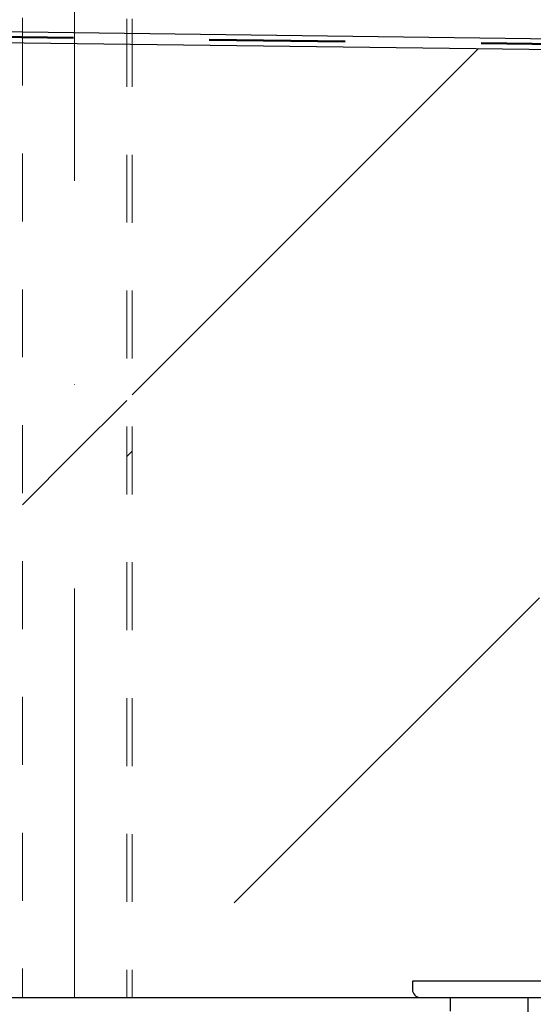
# Model space of a CAD drawing. Header units: millimetres. Extents: x -57642 to 5082813, y -177084 to 58112.
# Tile 593 of 656: x 51220 to 51409, y -38516 to -38153. Entities that reach past the tile are written whole.
import ezdxf

# ---------------------------------------------------------------- set-up
doc = ezdxf.new("R2010")
doc.units = ezdxf.units.MM
doc.linetypes.add('ACAD_ISO10W100', pattern=[18, 12, -3, 0, -3])
doc.linetypes.add('JIS_02_1.0', pattern=[2, 1, -1])
doc.layers.add('Bemaßung', color=7, linetype='Continuous', lineweight=9)
doc.dimstyles.new('DIN', dxfattribs={"dimtxt": 2.5, "dimasz": 2.5, "dimexe": 1.25, "dimexo": 0.625, "dimtad": 1, "dimtih": 1, "dimdec": 4, "dimdsep": 46, "dimlunit": 6, "dimtxsty": 'Standard', "dimcen": 2.5, "dimadec": 0, "dimazin": 0, "dimtfac": 1, "dimtdec": 4, "dimtmove": 0, "dimatfit": 3, "dimfxl": 0, "dimtvp": 1, "dimtolj": 1, "dimtzin": 0, "dimarcsym": 0})
pattern_1 = [(45, (40788.1, -38233), (-224.506, 224.506), []), (45, (41012.6, -38233), (-224.506, 224.506), [158.75, -79.375])]
pattern_2 = [(45, (-1.36, -74287.17), (-224.5064, 224.5064), []), (45, (223.15, -74287.17), (-224.5064, 224.5064), [158.75, -79.375])]

# ---------------------------------------------------------------- blocks, each defined once
blk = doc.blocks.new('_Oblique')
at = {"color": 0, "linetype": 'ByBlock', "lineweight": -2}
blk.add_line((-0.5, -0.5), (0.5, 0.5), dxfattribs=at)
blk = doc.blocks.new('*D709')
at = {"layer": 'Bemaßung', "color": 0, "lineweight": -2, "transparency": 16777216}
for p, q in [((52078.09, -38513), (52659.25, -38513)), ((52534.25, -45843.26), (52534.25, -38513)), ((52143.09, -45843.26), (52659.25, -45843.26))]:
    blk.add_line(p, q, dxfattribs=at)
at = {"layer": 'DEFPOINTS', "color": 0, "transparency": 16777216}
for p in [(51378.09, -38513), (52534.25, -38513), (51443.09, -45843.26)]:
    blk.add_point(p, dxfattribs=at)
at = {"layer": 'Bemaßung', "color": 0, "lineweight": -2, "transparency": 16777216, "xscale": 200, "yscale": 200, "zscale": 200}
for p, rotation in [((52534.25, -38513), 90), ((52534.25, -45843.26), 270)]:
    blk.add_blockref('_Oblique', p, dxfattribs=dict(at, rotation=rotation))
at = {"layer": 'Bemaßung', "color": 0, "transparency": 16777216, "insert": (52334.25, -42178.13), "char_height": 200, "attachment_point": 5, "rotation": 90}
blk.add_mtext('\\A1;7.333', dxfattribs=at)

msp = doc.modelspace()

# ---------------------------------------------------------------- hatches: boundary and pattern name
at = {"lineweight": 13}
h = msp.add_hatch(dxfattribs=at)
h.set_pattern_fill('ANSI33', color=256, scale=50, style=0)
h.set_pattern_definition(pattern_1)
h.paths.add_polyline_path([(51220.6088, -38161.5863), (51218.6088, -38161.56024), (51218.6088, -38513.00387), (51220.6088, -38513.00387)])
h = msp.add_hatch(dxfattribs=at)
h.set_pattern_fill('ANSI33', color=256, scale=50, style=0)
h.set_pattern_definition(pattern_2)
h.paths.add_polyline_path([(51239.8088, -38161.8365), (51220.6088, -38161.5863), (51220.6088, -38513.00387), (51239.8088, -38513.00387)])
h = msp.add_hatch(dxfattribs=at)
h.set_pattern_fill('ANSI33', color=256, scale=50, style=0)
h.set_pattern_definition(pattern_2)
h.paths.add_polyline_path([(51259.0088, -38162.0867), (51239.8088, -38161.8365), (51239.8088, -38513.00387), (51259.0088, -38513.00387)])
h = msp.add_hatch(dxfattribs=at)
h.set_pattern_fill('ANSI33', color=256, scale=50, style=0)
h.set_pattern_definition(pattern_1)
h.paths.add_polyline_path([(51261.0088, -38162.11276), (51259.0088, -38162.0867), (51259.0088, -38513.00387), (51261.0088, -38513.00387)])
h = msp.add_hatch(dxfattribs=at)
h.set_pattern_fill('ANSI33', color=256, scale=50, style=0)
h.set_pattern_definition(pattern_2)
h.paths.add_polyline_path([(51713.08732, -38168.00387), (51261.0088, -38162.11276), (51261.0088, -38513.00387), (51367.09981, -38513.00387, -0.414213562), (51364.09981, -38510.00387), (51364.09981, -38507.00387), (51424.09981, -38507.00387), (51424.09981, -38513.00387), (51523.08732, -38513.00387), (51523.08732, -38497.00387), (51483.08732, -38497.00387), (51483.08732, -38495.00387), (51643.08732, -38495.00387), (51643.08732, -38497.00387), (51713.08732, -38497.00387)])

# ---------------------------------------------------------------- linework, layer by layer
at = {"linetype": 'ACAD_ISO10W100', "lineweight": 18, "ltscale": 25}
msp.add_line((51239.8088, -36111.97359), (51239.8088, -38513.00387), dxfattribs=at)
for p, q in [((42892.08548, -38049.08189), (51717.08746, -38164.08189)), ((42888.08548, -38053.00387), (51713.08732, -38168.00387)), ((30198.08548, -38513.00387), (51378.08548, -38513.00387)), ((51378.08548, -38518.00387), (51378.08548, -38513.00387)), ((51406.66592, -45797.80387), (51406.66592, -38513.00387))]:
    msp.add_line(p, q)
at = {"linetype": 'JIS_02_1.0', "lineweight": 50, "ltscale": 50}
msp.add_line((42890.08548, -38051.02976), (51715.08746, -38166.02976), dxfattribs=at)
at = {"linetype": 'JIS_02_1.0', "lineweight": 18, "ltscale": 25}
for p, q in [((51220.6088, -38102.38293), (51220.6088, -38513.00387)), ((51259.0088, -38102.8152), (51259.0088, -38513.00387)), ((51261.0088, -38102.83772), (51261.0088, -38513.00387))]:
    msp.add_line(p, q, dxfattribs=at)
msp.add_lwpolyline([(51424.09981, -38547.00387), (51424.09981, -38507.00387), (51364.09981, -38507.00387), (51364.09981, -38510.00387, 0.414213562), (51367.09981, -38513.00387), (51412.09981, -38513.00387, -0.414213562), (51418.09981, -38519.00387), (51418.09981, -38544.00387, 0.414213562), (51421.09981, -38547.00387), (51424.09981, -38547.00387)], format="xyb")

# ---------------------------------------------------------------- dimensions: what is measured, and where the dimension line sits
at = {"layer": 'Bemaßung'}
dim = msp.add_linear_dim(base=(52534.25047, -38513.00387), p1=(51443.08548, -45843.26386), p2=(51378.08548, -38513.00387), angle=90, text='7.333', dimstyle='DIN', override={"dimscale": 100, "dimtxt": 2, "dimasz": 2, "dimexo": 7, "dimgap": 1, "dimtih": 0, "dimblk1": 'Oblique', "dimblk2": 'Oblique', "dimsah": 1, "dimtmove": 2}, dxfattribs=at)
dim.commit()
dim.dimension.update_dxf_attribs({"geometry": '*D709', "text_midpoint": (52334.25047, -42178.13387)})

doc.saveas('drawing.dxf')
